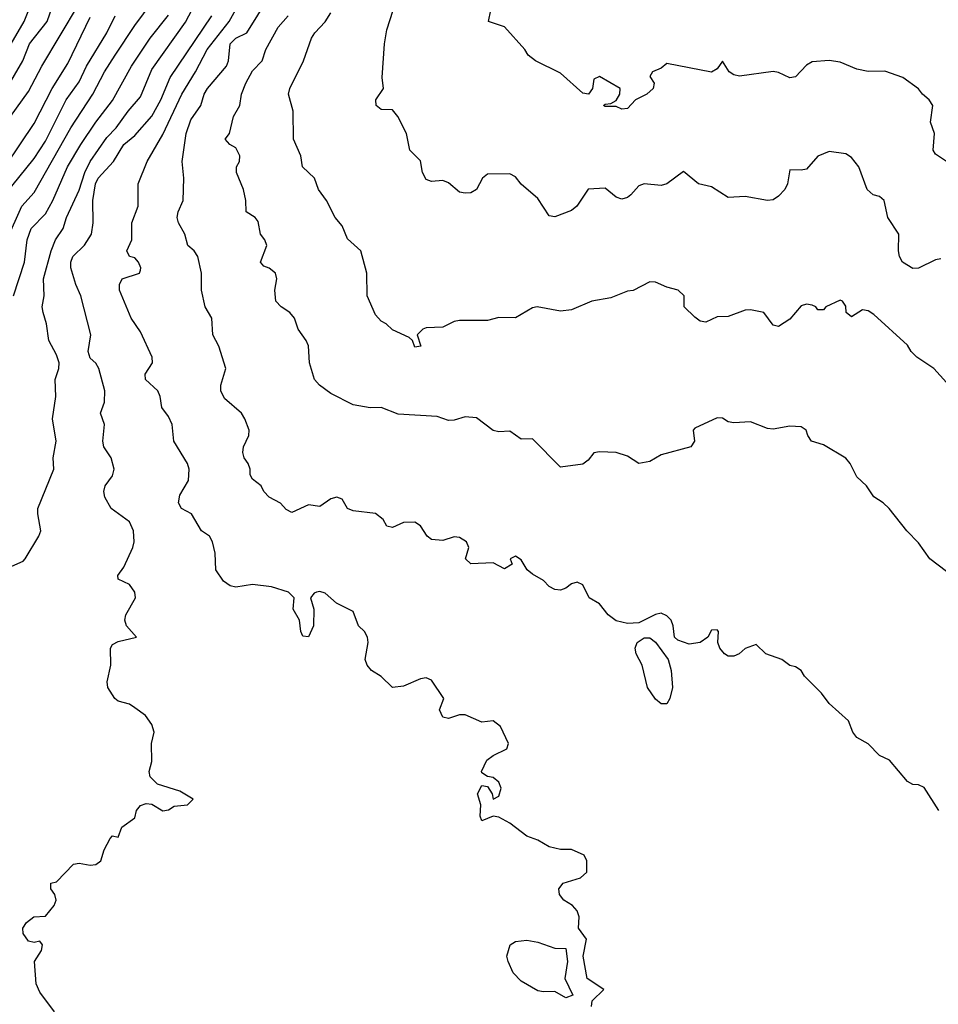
# Model space of a CAD drawing. Header units: metres. Extents: x -46681 to -43747, y -240911 to -237677.
# Tile 918 of 1056: x -45066 to -44984, y -238720 to -238632. Entities that reach past the tile are written whole.
import ezdxf

# ---------------------------------------------------------------- set-up
doc = ezdxf.new("R2010")
doc.units = ezdxf.units.M
doc.layers.add('CONTOUR_INDEX', color=1, linetype='Continuous')
doc.layers.add('CONTOUR_INTER', color=3, linetype='Continuous')

msp = doc.modelspace()

# ---------------------------------------------------------------- linework, layer by layer
at = {"layer": 'CONTOUR_INDEX'}
for points, elevation in [([(-44983.595, -238653.229), (-44984.095, -238653.309), (-44985.595, -238654.069), (-44986.095, -238654.093), (-44987.035, -238653.52), (-44987.309, -238653.02), (-44987.38, -238652.52), (-44987.344, -238651.02), (-44988.338, -238649.52), (-44988.679, -238648.02), (-44989.095, -238647.655), (-44989.648, -238647.52), (-44990.173, -238647.02), (-44990.918, -238645.02), (-44991.595, -238644.166), (-44992.095, -238643.854), (-44993.595, -238643.641), (-44994.595, -238644.043), (-44995.595, -238645.199), (-44996.095, -238645.314), (-44997.095, -238645.262), (-44997.301, -238646.52), (-44997.535, -238647.02), (-44998.095, -238647.637), (-44998.595, -238647.95), (-44999.095, -238648.015), (-45001.095, -238647.664), (-45002.595, -238647.746), (-45004.095, -238646.804), (-45005.25, -238646.52), (-45006.595, -238645.418), (-45008.095, -238646.534), (-45008.595, -238646.684), (-45010.095, -238646.527), (-45010.595, -238646.715), (-45011.294, -238647.52), (-45011.595, -238647.743), (-45012.095, -238647.88), (-45012.595, -238647.713), (-45013.595, -238646.908), (-45015.095, -238647.006), (-45016.117, -238648.52), (-45016.595, -238648.921), (-45018.095, -238649.459), (-45018.595, -238649.371), (-45019.595, -238647.824), (-45021.095, -238646.562), (-45021.595, -238645.909), (-45022.095, -238645.626), (-45024.095, -238645.652), (-45024.554, -238646.02), (-45025.095, -238647.045), (-45025.595, -238647.326), (-45026.095, -238647.367), (-45026.595, -238647.281), (-45027.595, -238646.422), (-45028.095, -238646.224), (-45029.095, -238646.309), (-45029.595, -238646.125), (-45029.912, -238645.52), (-45030.095, -238644.458), (-45031.045, -238643.52), (-45031.339, -238642.02), (-45032.122, -238640.52), (-45032.595, -238639.903), (-45033.595, -238639.895), (-45034.039, -238639.52), (-45034.075, -238639.02), (-45033.386, -238638.02), (-45033.518, -238637.02), (-45033.3, -238634.02), (-45033.095, -238632.768), (-45032.519, -238631.02)], 75), ([(-45067.095, -238644.857), (-45064.595, -238641.125), (-45062.992, -238638.02), (-45061.595, -238635.77), (-45059.595, -238631.642)], 65), ([(-45062.789, -238720.52), (-45064.095, -238718.738), (-45064.425, -238718.02), (-45064.562, -238716.02), (-45063.959, -238715.02), (-45063.857, -238714.52), (-45064.095, -238714.205), (-45064.595, -238714.304), (-45065.095, -238714.206), (-45065.569, -238713.52), (-45065.622, -238713.02), (-45065.272, -238712.52), (-45064.641, -238712.02), (-45063.595, -238711.953), (-45062.825, -238711.02), (-45062.647, -238710.52), (-45062.755, -238710.02), (-45063.101, -238709.52), (-45063.109, -238709.02), (-45062.595, -238708.888), (-45061.095, -238707.302), (-45060.595, -238707.216), (-45059.595, -238707.399), (-45059.095, -238707.337), (-45058.634, -238707.02), (-45058.336, -238706.02), (-45057.803, -238705.02), (-45057.595, -238704.789), (-45057.095, -238704.896), (-45056.769, -238704.02), (-45055.595, -238703.17), (-45055.465, -238702.52), (-45055.095, -238702.077), (-45054.595, -238701.904), (-45054.095, -238701.952), (-45053.095, -238702.555), (-45052.595, -238702.472), (-45052.095, -238702.124), (-45050.902, -238702.02), (-45050.389, -238701.52), (-45051.595, -238700.781), (-45053.595, -238700.152), (-45054.244, -238699.52), (-45054.339, -238699.02), (-45054.095, -238698.142), (-45054.124, -238696.52), (-45053.87, -238695.52), (-45054.095, -238694.848), (-45054.653, -238694.02), (-45055.595, -238693.352), (-45056.095, -238693.016), (-45057.095, -238692.752), (-45057.406, -238692.52), (-45058.028, -238691.52), (-45058.092, -238691.02), (-45057.751, -238689.52), (-45057.772, -238688.02), (-45057.595, -238687.685), (-45057.095, -238687.421), (-45055.458, -238687.02), (-45056.358, -238686.02), (-45056.503, -238685.52), (-45056.423, -238685.02), (-45055.54, -238683.52), (-45055.606, -238683.02), (-45056.095, -238682.324), (-45057.095, -238681.839), (-45057.141, -238681.52), (-45056.595, -238680.789), (-45055.793, -238679.02), (-45055.669, -238678.52), (-45055.714, -238677.52), (-45056.095, -238676.715), (-45057.734, -238675.52), (-45058.28, -238674.52), (-45058.376, -238674.02), (-45058.271, -238673.52), (-45057.595, -238672.603), (-45057.468, -238672.02), (-45057.713, -238671.02), (-45058.377, -238670.02), (-45058.473, -238669.52), (-45058.325, -238668.02), (-45058.686, -238667.02), (-45058.33, -238666.02), (-45058.301, -238665.02), (-45058.818, -238663.02), (-45059.095, -238662.535), (-45059.595, -238662.098), (-45059.777, -238661.52), (-45059.549, -238660.02), (-45060.417, -238656.52), (-45060.873, -238655.52), (-45061.317, -238654.02), (-45061.317, -238653.52), (-45061.144, -238653.02), (-45060.095, -238652.008), (-45059.482, -238651.02), (-45059.338, -238650.02), (-45059.361, -238648.02), (-45059.125, -238646.52), (-45058.889, -238646.02), (-45057.5, -238644.52), (-45056.591, -238643.02), (-45055.595, -238642.191), (-45054.095, -238640.467), (-45053.283, -238639.02), (-45052.453, -238637.02), (-45048.736, -238631.52)], 70)]:
    msp.add_lwpolyline(points, dxfattribs=dict(at, elevation=elevation))
at = {"layer": 'CONTOUR_INTER'}
for points, elevation in [([(-45067.029, -238651.52), (-45065.693, -238648.52), (-45064.595, -238647.287), (-45061.331, -238641.52), (-45059.361, -238638.52), (-45058.306, -238636.52), (-45057.351, -238635.02), (-45055.595, -238632.376), (-45051.653, -238627.02)], 67), ([(-45066.595, -238680.687), (-45065.595, -238680.232), (-45065.413, -238680.02), (-45064.172, -238678.02), (-45063.996, -238677.52), (-45064.279, -238676.02), (-45064.26, -238675.52), (-45062.847, -238672.02), (-45062.913, -238671.02), (-45062.639, -238669.52), (-45062.954, -238667.52), (-45062.665, -238665.52), (-45062.714, -238664.02), (-45062.391, -238663.02), (-45062.354, -238662.52), (-45062.595, -238661.81), (-45063.284, -238660.52), (-45063.484, -238659.02), (-45063.793, -238658.02), (-45063.881, -238657.52), (-45063.694, -238656.52), (-45063.754, -238655.02), (-45063.095, -238652.504), (-45062.682, -238651.52), (-45062.019, -238650.52), (-45061.711, -238649.52), (-45060.595, -238647.104), (-45060.075, -238645.52), (-45059.595, -238644.521), (-45058.095, -238642.375), (-45057.261, -238641.52), (-45056.194, -238640.02), (-45055.095, -238638.759), (-45054.095, -238636.3), (-45051.095, -238632.081), (-45048.595, -238627.33)], 69), ([(-45014.814, -238720.02), (-45014.76, -238719.52), (-45013.696, -238718.52), (-45015.204, -238717.52), (-45015.567, -238715.52), (-45015.265, -238714.02), (-45015.971, -238713.02), (-45015.927, -238712.02), (-45016.095, -238711.469), (-45016.504, -238711.02), (-45017.298, -238710.52), (-45017.663, -238710.02), (-45017.745, -238709.52), (-45017.354, -238709.02), (-45015.806, -238708.52), (-45015.229, -238708.02), (-45015.231, -238707.02), (-45015.455, -238706.52), (-45016.595, -238706.008), (-45017.595, -238705.991), (-45018.595, -238705.778), (-45019.595, -238705.174), (-45020.595, -238704.801), (-45022.095, -238703.654), (-45023.095, -238703.108), (-45023.595, -238703.029), (-45024.595, -238703.438), (-45024.77, -238703.02), (-45024.71, -238702.02), (-45025.007, -238701.02), (-45024.595, -238700.288), (-45024.095, -238700.376), (-45023.688, -238701.02), (-45023.595, -238701.502), (-45023.095, -238701.226), (-45022.884, -238700.52), (-45023.095, -238700), (-45023.595, -238699.58), (-45024.095, -238699.488), (-45024.595, -238699.159), (-45024.626, -238699.02), (-45024.164, -238698.02), (-45023.595, -238697.592), (-45022.372, -238697.02), (-45022.219, -238696.52), (-45022.941, -238695.02), (-45023.595, -238694.502), (-45024.595, -238694.614), (-45026.095, -238693.966), (-45026.595, -238693.978), (-45027.595, -238694.309), (-45028.095, -238694.173), (-45028.382, -238693.52), (-45027.993, -238692.52), (-45029.095, -238690.874), (-45029.595, -238690.674), (-45030.095, -238690.74), (-45031.595, -238691.412), (-45032.595, -238691.517), (-45033.595, -238690.537), (-45034.468, -238690.02), (-45034.848, -238689.52), (-45035.026, -238689.02), (-45034.77, -238687.52), (-45034.83, -238687.02), (-45035.079, -238686.52), (-45035.634, -238686.02), (-45036.095, -238684.735), (-45037.595, -238683.99), (-45038.595, -238683.097), (-45039.095, -238682.955), (-45039.387, -238683.02), (-45039.595, -238683.104), (-45039.922, -238683.52), (-45039.626, -238684.52), (-45039.651, -238686.02), (-45040.095, -238686.987), (-45040.595, -238686.928), (-45040.788, -238686.52), (-45040.905, -238685.52), (-45041.451, -238684.52), (-45041.373, -238683.52), (-45041.87, -238683.02), (-45043.396, -238682.52), (-45045.095, -238682.322), (-45046.595, -238682.559), (-45047.095, -238682.436), (-45047.689, -238682.02), (-45048.37, -238681.02), (-45048.44, -238679.52), (-45048.677, -238678.52), (-45048.949, -238678.02), (-45049.641, -238677.52), (-45050.55, -238676.02), (-45051.445, -238675.52), (-45051.717, -238675.02), (-45051.595, -238674.344), (-45050.811, -238673.02), (-45050.75, -238672.02), (-45050.899, -238671.52), (-45052.11, -238669.52), (-45052.262, -238668.02), (-45052.595, -238667.307), (-45053.203, -238666.52), (-45053.348, -238665.52), (-45053.565, -238665.02), (-45054.642, -238664.02), (-45054.679, -238663.52), (-45054.044, -238662.52), (-45054.066, -238662.02), (-45055.095, -238659.751), (-45055.95, -238658.52), (-45056.98, -238656.02), (-45056.982, -238655.52), (-45056.738, -238655.02), (-45055.205, -238654.52), (-45055.095, -238654.226), (-45055.059, -238654.02), (-45055.274, -238653.52), (-45055.595, -238653.144), (-45056.095, -238653.017), (-45056.322, -238652.52), (-45055.885, -238651.52), (-45055.871, -238650.02), (-45055.31, -238648.52), (-45055.301, -238646.52), (-45054.509, -238644.52), (-45053.095, -238642.128), (-45051.403, -238638.52), (-45050.18, -238636.52), (-45049.158, -238634.52), (-45047.173, -238632.02), (-45045.252, -238628.52)], 71), ([(-44983.77, -238702.52), (-44985.095, -238700.472), (-44985.595, -238700.229), (-44986.095, -238700.193), (-44986.595, -238699.912), (-44988.187, -238698.02), (-44989.095, -238697.596), (-44990.095, -238696.567), (-44991.095, -238695.991), (-44991.467, -238695.52), (-44991.845, -238694.52), (-44993.595, -238692.964), (-44994.258, -238692.02), (-44995.774, -238690.52), (-44996.095, -238690.021), (-44996.595, -238689.679), (-44997.095, -238689.569), (-44997.821, -238689.02), (-44999.234, -238688.52), (-45000.095, -238687.681), (-45001.095, -238688.032), (-45001.621, -238688.52), (-45002.095, -238688.726), (-45002.595, -238688.718), (-45002.927, -238688.52), (-45003.339, -238688.02), (-45003.539, -238687.52), (-45003.473, -238686.52), (-45003.595, -238686.371), (-45004.095, -238686.413), (-45004.412, -238687.02), (-45005.095, -238687.51), (-45006.095, -238687.644), (-45007.095, -238687.31), (-45007.406, -238687.02), (-45007.502, -238686.02), (-45007.705, -238685.52), (-45008.095, -238685.127), (-45008.595, -238684.889), (-45009.095, -238685), (-45010.595, -238685.741), (-45011.595, -238685.8), (-45012.595, -238685.582), (-45013.326, -238685.02), (-45014.095, -238684.04), (-45015.016, -238683.52), (-45015.595, -238682.34), (-45016.095, -238682.118), (-45016.595, -238682.265), (-45017.095, -238682.65), (-45017.595, -238682.825), (-45018.095, -238682.761), (-45018.595, -238682.496), (-45019.095, -238681.953), (-45020.095, -238681.407), (-45020.545, -238681.02), (-45021.095, -238680.113), (-45021.595, -238679.805), (-45022.066, -238680.02), (-45021.888, -238680.52), (-45022.595, -238680.913), (-45023.595, -238680.398), (-45025.595, -238680.484), (-45026.06, -238680.02), (-45025.771, -238679.02), (-45025.977, -238678.52), (-45026.595, -238678.13), (-45027.095, -238678.074), (-45028.095, -238678.386), (-45029.095, -238678.315), (-45029.494, -238678.02), (-45030.095, -238677.07), (-45030.595, -238676.759), (-45031.595, -238676.776), (-45032.595, -238677.24), (-45033.095, -238677.107), (-45033.424, -238676.52), (-45034.095, -238675.968), (-45036.095, -238675.732), (-45036.595, -238675.54), (-45037.095, -238674.689), (-45037.569, -238674.52), (-45038.095, -238674.681), (-45039.095, -238675.367), (-45040.095, -238675.198), (-45041.595, -238675.889), (-45042.095, -238675.628), (-45042.595, -238675.043), (-45043.61, -238674.52), (-45044.082, -238674.02), (-45044.313, -238673.52), (-45045.095, -238672.909), (-45045.3, -238672.52), (-45045.292, -238672.02), (-45045.478, -238671.52), (-45045.833, -238671.02), (-45045.954, -238670.52), (-45045.891, -238670.02), (-45045.419, -238669.02), (-45045.404, -238668.52), (-45045.767, -238667.52), (-45046.077, -238667.02), (-45047.595, -238665.706), (-45047.933, -238665.02), (-45047.926, -238664.52), (-45047.493, -238663.02), (-45048.091, -238661.02), (-45048.647, -238660.02), (-45048.723, -238658.52), (-45049.321, -238657.52), (-45049.657, -238656.02), (-45049.666, -238654.52), (-45049.973, -238653.02), (-45050.301, -238652.52), (-45050.878, -238652.02), (-45051.145, -238651.02), (-45051.705, -238650.02), (-45051.837, -238649.52), (-45051.747, -238649.02), (-45051.304, -238648.02), (-45051.225, -238646.02), (-45051.365, -238644.52), (-45051.02, -238642.02), (-45050.595, -238640.81), (-45049.725, -238639.52), (-45049.427, -238638.52), (-45049.111, -238638.02), (-45047.411, -238636.02), (-45047.231, -238635.52), (-45047.095, -238634.005), (-45046.595, -238633.517), (-45045.595, -238633.04), (-45042.795, -238628.52)], 72), ([(-45067.638, -238639.02), (-45065.601, -238635.52), (-45065.008, -238634.02), (-45063.436, -238632.02), (-45062.59, -238629.52)], 63), ([(-45066.647, -238634.02), (-45065.507, -238632.02), (-45064.515, -238629.52)], 62), ([(-45066.7, -238640.52), (-45065.095, -238638.271), (-45063.922, -238636.02), (-45060.653, -238630.52)], 64), ([(-44983.095, -238644.529), (-44984.095, -238643.869), (-44984.304, -238643.52), (-44984.164, -238642.02), (-44984.532, -238641.02), (-44984.319, -238639.52), (-44984.635, -238639.02), (-44985.24, -238638.52), (-44985.595, -238638.041), (-44986.986, -238637.02), (-44988.595, -238636.468), (-44990.095, -238636.49), (-44991.095, -238636.283), (-44992.595, -238635.641), (-44993.595, -238635.499), (-44995.095, -238635.633), (-44995.595, -238635.921), (-44996.595, -238636.972), (-44997.095, -238637.04), (-44998.095, -238636.57), (-44998.595, -238636.498), (-45001.595, -238636.89), (-45002.095, -238636.786), (-45002.508, -238636.52), (-45003.095, -238635.564), (-45003.595, -238636.236), (-45004.095, -238636.551), (-45008.095, -238635.762), (-45008.595, -238636.186), (-45009.358, -238636.52), (-45009.595, -238636.925), (-45009.228, -238637.52), (-45009.298, -238638.02), (-45009.863, -238638.52), (-45010.883, -238639.02), (-45011.595, -238639.786), (-45012.095, -238639.838), (-45012.595, -238639.611), (-45013.595, -238639.629), (-45013.729, -238639.52), (-45013.595, -238639.414), (-45013.095, -238639.358), (-45012.595, -238639.079), (-45012.272, -238638.52), (-45012.266, -238638.02), (-45014.095, -238636.934), (-45014.595, -238637.175), (-45014.721, -238638.02), (-45015.083, -238638.52), (-45015.595, -238638.428), (-45017.595, -238636.631), (-45019.814, -238635.52), (-45020.469, -238635.02), (-45020.753, -238634.52), (-45022.595, -238632.485), (-45024.012, -238632.02), (-45023.814, -238631.02)], 76), ([(-45067.228, -238647.52), (-45064.595, -238644.254), (-45063.595, -238642.721), (-45061.746, -238639.02), (-45060.595, -238637.413), (-45059.934, -238636.02), (-45058.121, -238633.02), (-45057.376, -238631.52)], 66), ([(-45066.457, -238656.52), (-45065.456, -238653.52), (-45065.231, -238651.52), (-45064.869, -238650.52), (-45063.595, -238649.193), (-45062.936, -238648.02), (-45061.628, -238645.02), (-45060.437, -238643.02), (-45059.098, -238641.02), (-45057.595, -238639.09), (-45055.894, -238636.02), (-45054.226, -238633.52), (-45052.595, -238631.454)], 68), ([(-44983.095, -238681.153), (-44984.602, -238680.02), (-44985.595, -238678.603), (-44986.654, -238677.52), (-44988.226, -238675.52), (-44988.75, -238675.02), (-44989.595, -238674.497), (-44990.248, -238673.52), (-44991.095, -238672.698), (-44991.708, -238671.52), (-44992.095, -238671.044), (-44994.095, -238669.85), (-44995.158, -238669.52), (-44995.491, -238669.02), (-44995.63, -238668.52), (-44996.095, -238668.234), (-44997.095, -238668.191), (-44998.595, -238668.434), (-44999.095, -238668.4), (-45000.595, -238667.778), (-45002.095, -238667.886), (-45002.595, -238667.804), (-45003.095, -238667.461), (-45003.595, -238667.447), (-45005.595, -238668.354), (-45005.741, -238668.52), (-45005.62, -238669.52), (-45005.953, -238670.02), (-45008.595, -238670.741), (-45009.595, -238671.333), (-45010.595, -238671.503), (-45011.595, -238670.848), (-45012.595, -238670.539), (-45014.095, -238670.462), (-45014.595, -238670.571), (-45015.095, -238671.217), (-45015.595, -238671.571), (-45017.595, -238671.828), (-45020.095, -238669.322), (-45021.095, -238669.351), (-45022.095, -238668.616), (-45023.095, -238668.692), (-45023.595, -238668.579), (-45025.095, -238667.441), (-45026.095, -238667.35), (-45027.095, -238667.651), (-45027.595, -238667.677), (-45028.595, -238667.312), (-45032.095, -238667.097), (-45033.595, -238666.522), (-45034.595, -238666.533), (-45036.095, -238666.259), (-45038.095, -238665.254), (-45039.1, -238664.52), (-45039.567, -238664.02), (-45040.004, -238662.52), (-45040.095, -238660.985), (-45040.287, -238660.52), (-45041.026, -238659.52), (-45041.347, -238658.52), (-45041.756, -238658.02), (-45042.536, -238657.52), (-45043.011, -238657.02), (-45043.111, -238656.02), (-45042.922, -238655.02), (-45043.042, -238654.52), (-45043.595, -238654.067), (-45044.095, -238653.868), (-45044.395, -238653.52), (-45043.816, -238652.02), (-45043.982, -238651.52), (-45044.37, -238651.02), (-45044.595, -238649.879), (-45044.858, -238649.52), (-45045.676, -238649.02), (-45045.682, -238648.02), (-45045.902, -238647.02), (-45046.515, -238645.52), (-45046.535, -238645.02), (-45046.267, -238644.52), (-45046.215, -238644.02), (-45046.595, -238643.314), (-45047.114, -238643.02), (-45047.542, -238642.52), (-45047.163, -238642.02), (-45046.791, -238640.52), (-45046.236, -238639.52), (-45046.09, -238638.52), (-45045.702, -238637.52), (-45045.095, -238636.42), (-45044.219, -238635.52), (-45043.913, -238634.52), (-45042.794, -238632.52), (-45041.907, -238631.52)], 73), ([(-44983.095, -238664.267), (-44984.219, -238663.02), (-44985.76, -238662.02), (-44986.251, -238661.52), (-44986.595, -238660.945), (-44989.595, -238658.201), (-44990.095, -238657.881), (-44990.595, -238657.788), (-44991.595, -238658.409), (-44992.051, -238658.02), (-44992.095, -238657.459), (-44992.375, -238657.02), (-44992.595, -238656.933), (-44993.874, -238657.52), (-44994.095, -238657.788), (-44994.595, -238657.792), (-44994.783, -238657.52), (-44995.095, -238657.362), (-44995.595, -238657.28), (-44996.095, -238657.426), (-44997.095, -238658.608), (-44998.095, -238659.281), (-44998.595, -238659.155), (-44999.409, -238658.02), (-45000.595, -238657.774), (-45001.095, -238657.799), (-45002.595, -238658.367), (-45003.595, -238658.419), (-45004.595, -238658.874), (-45005.095, -238658.797), (-45005.595, -238658.452), (-45006.525, -238657.52), (-45006.537, -238656.52), (-45007.06, -238656.02), (-45008.095, -238655.744), (-45009.095, -238655.304), (-45009.595, -238655.285), (-45011.095, -238656.046), (-45011.595, -238656.115), (-45013.095, -238656.697), (-45014.781, -238657.02), (-45016.595, -238657.789), (-45017.595, -238657.891), (-45019.667, -238657.52), (-45020.095, -238657.604), (-45021.595, -238658.504), (-45023.095, -238658.463), (-45024.095, -238658.745), (-45026.595, -238658.748), (-45027.095, -238658.838), (-45028.095, -238659.324), (-45029.595, -238659.402), (-45029.879, -238659.52), (-45030.393, -238660.02), (-45030.044, -238661.02), (-45030.595, -238661.122), (-45030.793, -238660.52), (-45031.095, -238660.247), (-45032.595, -238659.581), (-45033.166, -238659.02), (-45033.595, -238658.793), (-45034.095, -238658.23), (-45034.839, -238656.52), (-45034.897, -238654.52), (-45035.419, -238652.52), (-45036.595, -238651.444), (-45037.095, -238650.283), (-45037.709, -238649.52), (-45038.491, -238648.02), (-45039.205, -238647.02), (-45039.561, -238646.02), (-45040.625, -238645.02), (-45040.789, -238644.02), (-45041.435, -238642.52), (-45041.451, -238640.02), (-45041.881, -238638.52), (-45041.761, -238638.02), (-45040.544, -238635.52), (-45039.826, -238633.52), (-45039.531, -238633.02), (-45038.595, -238632.039), (-45038.095, -238631.26)], 74), ([(-45010.72, -238687.52), (-45010.095, -238687.089), (-45009.595, -238687.101), (-45009.095, -238687.484), (-45007.975, -238689.02), (-45007.706, -238690.02), (-45007.589, -238691.52), (-45007.81, -238692.52), (-45008.095, -238692.99), (-45008.595, -238692.982), (-45009.095, -238692.566), (-45009.808, -238691.52), (-45010.296, -238689.52), (-45010.823, -238688.52), (-45010.904, -238688.02), (-45010.72, -238687.52)], 72), ([(-45022.089, -238714.52), (-45021.595, -238714.234), (-45020.595, -238714.114), (-45019.595, -238714.289), (-45018.095, -238714.81), (-45017.095, -238714.854), (-45016.952, -238716.02), (-45017.203, -238717.52), (-45016.487, -238719.02), (-45017.095, -238719.271), (-45018.095, -238718.678), (-45019.095, -238718.731), (-45019.595, -238718.636), (-45021.095, -238717.776), (-45021.8, -238717.02), (-45022.243, -238716.02), (-45022.37, -238715.52), (-45022.089, -238714.52)], 71)]:
    msp.add_lwpolyline(points, dxfattribs=dict(at, elevation=elevation))

doc.saveas('drawing.dxf')
